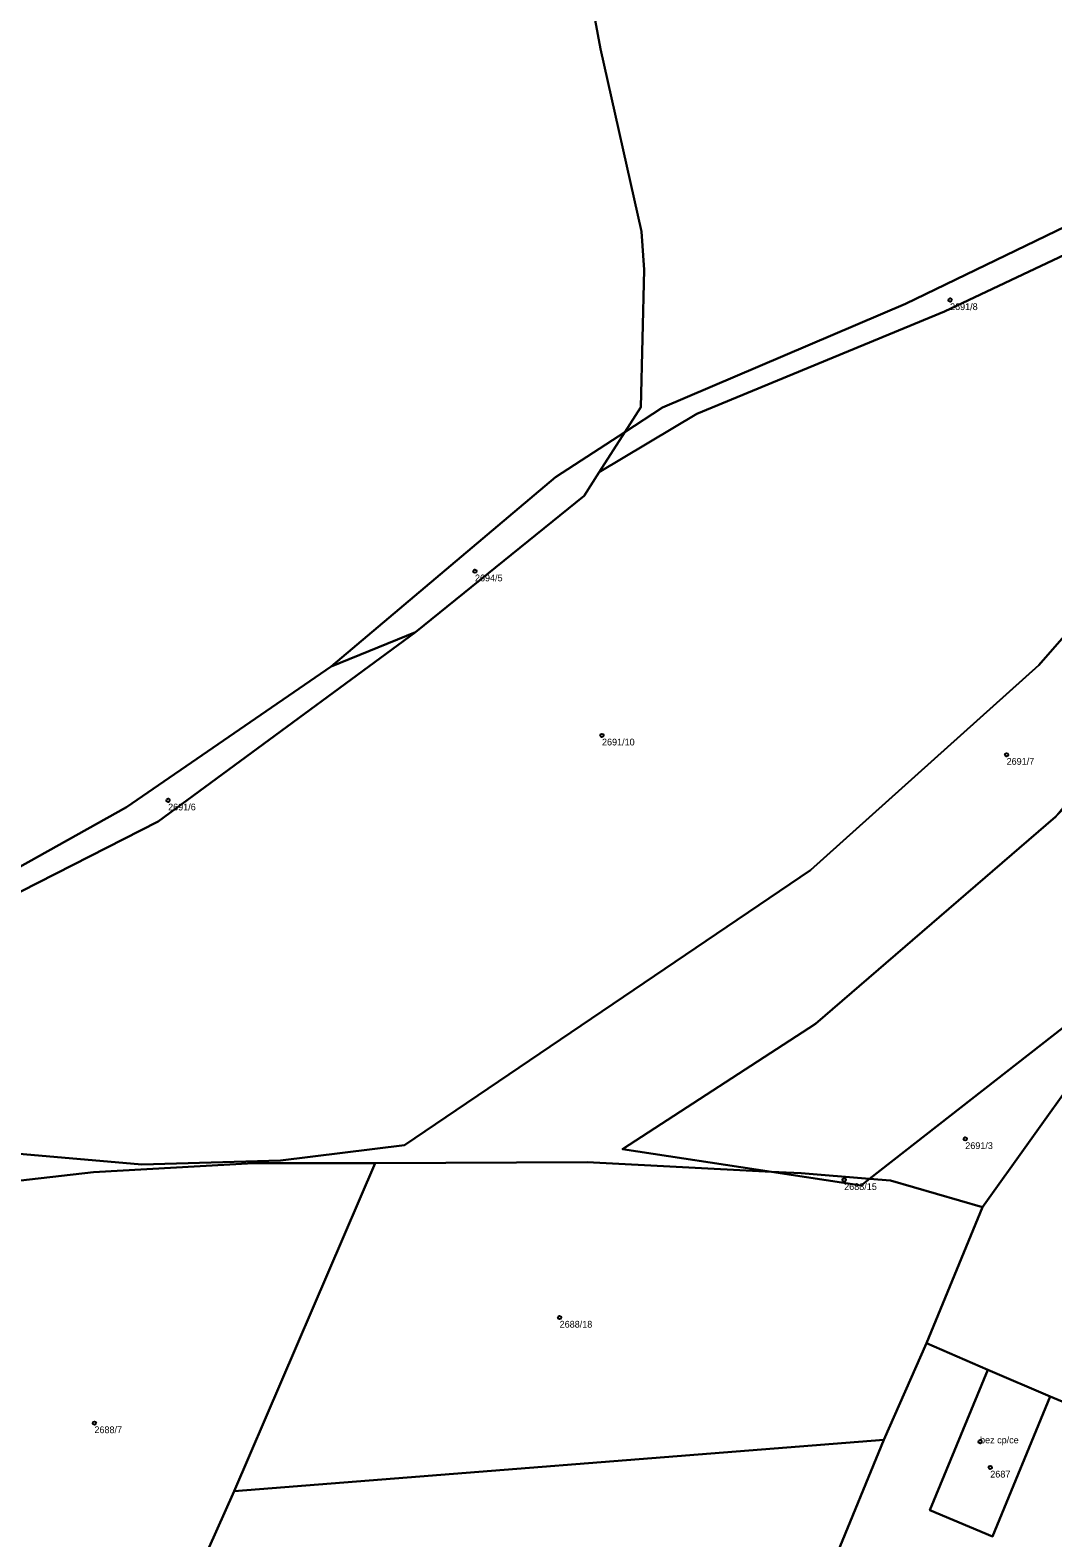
# Model space of a CAD drawing. Extents: x -878211 to -870363, y -1058464 to -1052522.
# Drawn here: x -873960.2 to -873808.9, y -1055092.6 to -1054869.6 of the extents above; entities that cross this region are included whole.
import ezdxf

# ---------------------------------------------------------------- set-up
doc = ezdxf.new("R2010")
doc.units = 0
for name, color, linetype in [('Definiční body', 7, 'Continuous'), ('Polygon budovy', 7, 'Continuous'), ('Polygon parcely', 7, 'Continuous')]:
    doc.layers.add(name, color=color, linetype=linetype)

msp = doc.modelspace()

# ---------------------------------------------------------------- linework, layer by layer
at = {"layer": 'Definiční body'}
for centre in [(-873824.07, -1054909.51994), (-873894.38, -1054949.63994), (-873875.58, -1054973.91994), (-873815.7, -1054976.77994), (-873939.79, -1054983.52994), (-873821.82, -1055033.61994), (-873839.74, -1055039.67994), (-873881.85, -1055060.03994), (-873950.7, -1055075.64994), (-873819.63, -1055078.39994), (-873818.12, -1055082.20994)]:
    msp.add_circle(centre, 0.25, dxfattribs=at)
at = {"layer": 'Polygon budovy'}
msp.add_lwpolyline([(-873818.49, -1055067.79), (-873827.06, -1055088.51), (-873817.77, -1055092.44), (-873809.25, -1055071.72)], close=True, dxfattribs=at)
at = {"layer": 'Polygon parcely'}
msp.add_lwpolyline([(-873972.19, -1054999.17), (-873945.95, -1054984.56), (-873915.68, -1054963.72), (-873882.48, -1054935.74), (-873872.2, -1054929.06), (-873869.84, -1054925.37), (-873869.36, -1054905.05), (-873869.74, -1054899.36), (-873875.82, -1054872.34), (-873883.15, -1054832.82), (-873885.88, -1054833.75), (-873888.62, -1054825.43), (-873811.8, -1054797.89), (-873776.6, -1054786.19), (-873732.72, -1054777.23), (-873741.98, -1054763.63), (-873744.77, -1054759.54), (-873785.85, -1054767.61), (-873832.76, -1054782.4), (-873895.27, -1054805.26), (-873898.81, -1054794.5), (-873919.35, -1054801.59), (-873941.78, -1054720.31), (-873964.25, -1054729.02)], dxfattribs=at)
for points in [[(-873869.84, -1054925.37), (-873872.2, -1054929.06), (-873866.61, -1054925.42), (-873830.64, -1054910.06), (-873790.56, -1054890.72), (-873790.22, -1054886.47), (-873743.29, -1054880.97), (-873733.54, -1054859.77), (-873733.99, -1054844.32), (-873743.06, -1054832.48), (-873766.93, -1054823.73), (-873783.7, -1054811.79), (-873792.29, -1054796.6), (-873883.85, -1054829.03), (-873883.15, -1054832.82), (-873875.82, -1054872.34), (-873869.74, -1054899.36), (-873869.36, -1054905.05)], [(-873754.05, -1054893.99), (-873752.29, -1054891.45), (-873771.58, -1054890.91), (-873777.91, -1054892.4), (-873785.71, -1054892.75), (-873824.91, -1054911.22), (-873861.53, -1054926.34), (-873875.99, -1054934.97), (-873878.24, -1054938.48), (-873903.19, -1054958.67), (-873941.28, -1054986.68), (-873971.7, -1055002.15), (-873970.39, -1055035.09), (-873943.69, -1055037.4), (-873923.14, -1055036.8), (-873904.8, -1055034.54), (-873844.7, -1054993.87), (-873810.93, -1054963.54), (-873768.97, -1054915.55), (-873758.84, -1054900.92)], [(-873830.64, -1054910.06), (-873866.61, -1054925.42), (-873872.2, -1054929.06), (-873875.99, -1054934.97), (-873861.53, -1054926.34), (-873824.91, -1054911.22), (-873785.71, -1054892.75), (-873777.91, -1054892.4), (-873790.65, -1054891.79), (-873790.56, -1054890.72)], [(-873768.97, -1054915.55), (-873810.93, -1054963.54), (-873844.7, -1054993.87), (-873904.8, -1055034.54), (-873923.14, -1055036.8), (-873943.69, -1055037.4), (-873970.39, -1055035.09), (-873969.85, -1055040.71), (-873950.85, -1055038.53), (-873927.15, -1055037.18), (-873909.14, -1055037.18), (-873877.77, -1055037.07), (-873850.51, -1055038.47), (-873872.56, -1055035.13), (-873843.97, -1055016.59), (-873808.46, -1054985.95), (-873748.38, -1054913.03), (-873758.84, -1054900.92)], [(-873735.88, -1054928.63), (-873733.41, -1054901.86), (-873751.33, -1054922.22), (-873779.44, -1054956.66), (-873808.46, -1054985.95), (-873843.97, -1055016.59), (-873872.56, -1055035.13), (-873850.51, -1055038.47), (-873846.12, -1055038.7), (-873835.99, -1055039.53), (-873802.19, -1055013.12), (-873788.55, -1055000.6)], [(-873878.24, -1054938.48), (-873875.99, -1054934.97), (-873872.2, -1054929.06), (-873882.48, -1054935.74), (-873915.68, -1054963.72), (-873903.19, -1054958.67)], [(-873941.28, -1054986.68), (-873903.19, -1054958.67), (-873915.68, -1054963.72), (-873945.95, -1054984.56), (-873972.19, -1054999.17), (-873976.83, -1054993.63), (-873977.84, -1054997.33), (-873972.57, -1055041.06), (-873969.85, -1055040.71), (-873970.39, -1055035.09), (-873971.7, -1055002.15)], [(-873819.26, -1055043.73), (-873798.09, -1055014.12), (-873788.55, -1055000.6), (-873802.19, -1055013.12), (-873835.99, -1055039.53), (-873832.89, -1055039.78)], [(-873771.89, -1055063.45), (-873768.97, -1055055.66), (-873758.55, -1055032.61), (-873758.21, -1055031.7), (-873759.11, -1055031.31), (-873781.95, -1055021.35), (-873798.09, -1055014.12), (-873819.26, -1055043.73), (-873827.55, -1055063.83), (-873818.49, -1055067.79), (-873809.25, -1055071.72), (-873779.92, -1055083.96)], [(-873969.85, -1055040.71), (-873957.26, -1055139.56), (-873954.23, -1055139.98), (-873930, -1055085.71), (-873909.14, -1055037.18), (-873927.15, -1055037.18), (-873950.85, -1055038.53)], [(-873833.85, -1055078.12), (-873827.55, -1055063.83), (-873819.26, -1055043.73), (-873832.89, -1055039.78), (-873835.99, -1055039.53), (-873837.22, -1055040.49), (-873850.51, -1055038.47), (-873877.77, -1055037.07), (-873909.14, -1055037.18), (-873930, -1055085.71)], [(-873835.99, -1055039.53), (-873846.12, -1055038.7), (-873850.51, -1055038.47), (-873837.22, -1055040.49)], [(-873828.02, -1055115.35), (-873846.08, -1055108.11), (-873848.4, -1055113.71), (-873837.97, -1055117.89), (-873819.67, -1055125.23), (-873801.88, -1055132.55), (-873786.39, -1055138.89), (-873770.63, -1055145.19), (-873749.93, -1055095.92), (-873779.92, -1055083.96), (-873809.25, -1055071.72), (-873817.77, -1055092.44), (-873827.06, -1055088.51), (-873818.49, -1055067.79), (-873827.55, -1055063.83), (-873833.85, -1055078.12), (-873841.14, -1055095.8), (-873825.84, -1055101.96), (-873825.55, -1055101.36), (-873825.12, -1055100.23), (-873823.97, -1055100.68), (-873824.43, -1055101.82), (-873824.61, -1055102.44), (-873823.17, -1055103.05)], [(-873818.49, -1055067.79), (-873827.06, -1055088.51), (-873817.77, -1055092.44), (-873809.25, -1055071.72)], [(-873876.26, -1055132.61), (-873856.3, -1055131.02), (-873848.4, -1055113.71), (-873846.08, -1055108.11), (-873841.14, -1055095.8), (-873833.85, -1055078.12), (-873930, -1055085.71), (-873954.23, -1055139.98), (-873952.54, -1055139.8), (-873948.53, -1055139.36), (-873936.02, -1055138.16), (-873916.13, -1055136.23), (-873896.25, -1055134.34)]]:
    msp.add_lwpolyline(points, close=True, dxfattribs=at)

# ---------------------------------------------------------------- texts
at = {"layer": 'Definiční body'}
for s, p in [('2691/8', (-873824.07, -1054911.009)), ('2694/5', (-873894.38, -1054951.129)), ('2691/10', (-873875.58, -1054975.409)), ('2691/7', (-873815.7, -1054978.269)), ('2691/6', (-873939.79, -1054985.019)), ('2691/3', (-873821.82, -1055035.109)), ('2688/15', (-873839.74, -1055041.169)), ('2688/18', (-873881.85, -1055061.529)), ('2688/7', (-873950.7, -1055077.139)), ('bez cp/ce', (-873819.63, -1055078.649)), ('2687', (-873818.12, -1055083.699))]:
    msp.add_text(s, height=0.999996, dxfattribs=at).set_placement(p)

doc.saveas('drawing.dxf')
